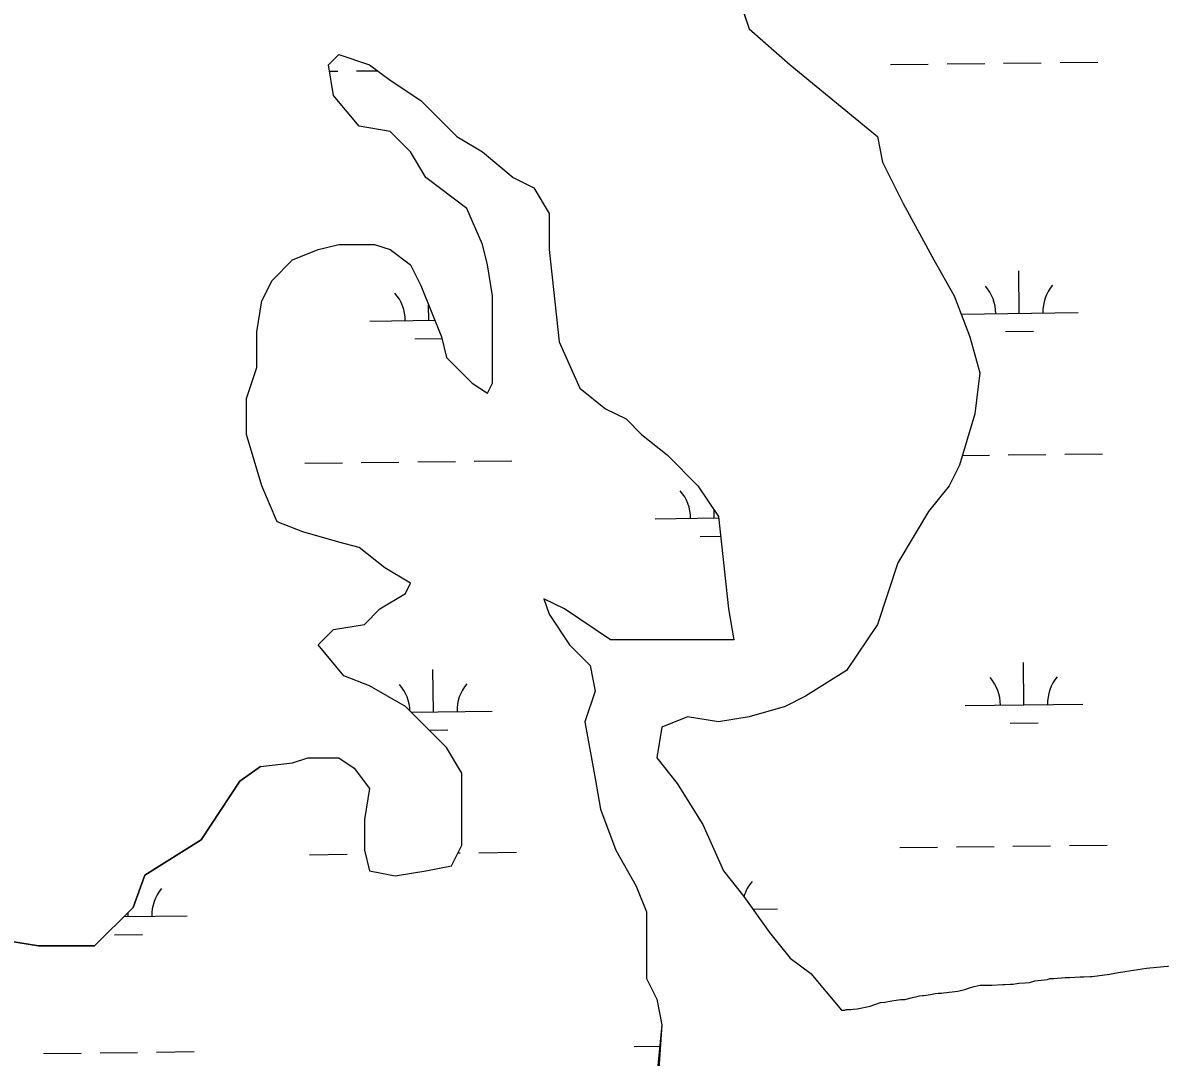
# Model space of a CAD drawing. Extents: x 3694830 to 3732949, y 415201 to 440970.
# Drawn here: x 3728032 to 3728999, y 429931 to 430810 of the extents above; entities that cross this region are included whole.
import ezdxf

# ---------------------------------------------------------------- set-up
doc = ezdxf.new("R2010")
doc.units = 0
doc.layers.add('V-TOPO-SHOR', color=7, linetype='Continuous')
doc.layers.add('V-WETL-SWMP', color=7, linetype='Continuous')

msp = doc.modelspace()

# ---------------------------------------------------------------- linework, layer by layer
at = {"layer": 'V-TOPO-SHOR'}
for p, q in [((3728631.68, 430857.62), (3728649.12, 430805.27)), ((3728649.12, 430805.27), (3728683.99, 430774.73)), ((3728291.64, 430774.74), (3728300.36, 430783.46)), ((3728300.36, 430783.46), (3728326.52, 430774.74)), ((3728296, 430748.56), (3728291.64, 430774.74)), ((3728326.52, 430774.74), (3728343.96, 430761.65)), ((3728683.99, 430774.73), (3728758.1, 430713.66)), ((3728343.96, 430761.65), (3728370.11, 430744.2)), ((3728317.8, 430722.38), (3728296, 430748.56)), ((3728370.11, 430744.2), (3728400.63, 430713.66)), ((3728343.96, 430718.02), (3728317.8, 430722.38)), ((3728361.4, 430700.57), (3728343.96, 430718.02)), ((3728400.63, 430713.66), (3728422.43, 430700.57)), ((3728758.1, 430713.66), (3728762.46, 430691.85)), ((3728374.47, 430678.76), (3728361.4, 430700.57)), ((3728422.43, 430700.57), (3728448.58, 430678.76)), ((3728762.46, 430691.85), (3728779.9, 430656.95)), ((3728409.35, 430652.58), (3728374.47, 430678.76)), ((3728448.58, 430678.76), (3728466.02, 430670.03)), ((3728466.02, 430670.03), (3728479.1, 430648.22)), ((3728779.9, 430656.95), (3728806.06, 430608.96)), ((3728422.43, 430622.05), (3728409.35, 430652.58)), ((3728479.1, 430648.22), (3728479.1, 430617.68)), ((3728261.13, 430608.96), (3728282.93, 430617.68)), ((3728282.93, 430617.68), (3728300.36, 430622.05)), ((3728300.36, 430622.05), (3728330.88, 430622.05)), ((3728330.88, 430622.05), (3728343.96, 430617.68)), ((3728343.96, 430617.68), (3728361.4, 430604.6)), ((3728426.79, 430604.6), (3728422.43, 430622.05)), ((3728479.1, 430617.68), (3728487.82, 430539.16)), ((3728243.69, 430591.51), (3728261.13, 430608.96)), ((3728806.06, 430608.96), (3728823.5, 430578.42)), ((3728361.4, 430604.6), (3728370.11, 430587.15)), ((3728431.15, 430578.42), (3728426.79, 430604.6)), ((3728234.97, 430574.06), (3728243.69, 430591.51)), ((3728370.11, 430587.15), (3728387.55, 430543.52)), ((3728431.15, 430504.26), (3728431.15, 430578.42)), ((3728823.5, 430578.42), (3728836.57, 430543.52)), ((3728230.61, 430547.89), (3728234.97, 430574.06)), ((3728230.61, 430517.35), (3728230.61, 430547.89)), ((3728387.55, 430543.52), (3728391.91, 430526.07)), ((3728836.57, 430543.52), (3728845.29, 430512.98)), ((3728487.82, 430539.16), (3728505.26, 430499.9)), ((3728391.91, 430526.07), (3728413.71, 430504.26)), ((3728221.89, 430491.17), (3728230.61, 430517.35)), ((3728845.29, 430512.98), (3728840.93, 430478.08)), ((3728413.71, 430504.26), (3728426.79, 430495.53)), ((3728426.79, 430495.53), (3728431.15, 430504.26)), ((3728221.89, 430460.64), (3728221.89, 430491.17)), ((3728505.26, 430499.9), (3728527.05, 430482.45)), ((3728527.05, 430482.45), (3728544.49, 430473.72)), ((3728544.49, 430473.72), (3728557.57, 430460.63)), ((3728840.93, 430478.08), (3728827.86, 430434.46)), ((3728234.97, 430417.01), (3728221.89, 430460.64)), ((3728557.57, 430460.63), (3728579.37, 430443.18)), ((3728579.37, 430443.18), (3728605.52, 430417.01)), ((3728827.86, 430434.46), (3728819.14, 430417.01)), ((3728248.05, 430386.47), (3728234.97, 430417.01)), ((3728605.52, 430417.01), (3728622.96, 430390.83)), ((3728819.14, 430417.01), (3728801.7, 430395.2)), ((3728801.7, 430395.2), (3728775.54, 430351.57)), ((3728269.85, 430377.75), (3728248.05, 430386.47)), ((3728622.96, 430390.83), (3728631.68, 430312.31)), ((3728300.36, 430369.02), (3728269.85, 430377.75)), ((3728317.8, 430364.66), (3728300.36, 430369.02)), ((3728339.6, 430347.21), (3728317.8, 430364.66)), ((3728361.4, 430334.12), (3728339.6, 430347.21)), ((3728775.54, 430351.57), (3728758.1, 430299.22)), ((3728357.04, 430325.4), (3728361.4, 430334.12)), ((3728335.24, 430312.31), (3728357.04, 430325.4)), ((3728492.18, 430312.31), (3728474.74, 430321.03)), ((3728474.74, 430321.03), (3728479.1, 430307.95)), ((3728322.16, 430299.22), (3728335.24, 430312.31)), ((3728479.1, 430307.95), (3728496.54, 430281.77)), ((3728531.41, 430286.13), (3728492.18, 430312.31)), ((3728631.68, 430312.31), (3728636.04, 430286.13)), ((3728296, 430294.86), (3728322.16, 430299.22)), ((3728758.1, 430299.22), (3728731.95, 430259.96)), ((3728282.93, 430281.77), (3728296, 430294.86)), ((3728304.72, 430255.6), (3728282.93, 430281.77)), ((3728496.54, 430281.77), (3728513.98, 430264.32)), ((3728636.04, 430286.13), (3728531.41, 430286.13)), ((3728513.98, 430264.32), (3728518.34, 430242.51)), ((3728731.95, 430259.96), (3728697.07, 430238.15)), ((3728326.52, 430246.87), (3728304.72, 430255.6)), ((3728357.04, 430229.42), (3728326.52, 430246.87)), ((3728518.34, 430242.51), (3728509.62, 430216.33)), ((3728697.07, 430238.15), (3728679.63, 430229.42)), ((3728391.91, 430194.52), (3728357.04, 430229.42)), ((3728596.81, 430220.7), (3728575.01, 430211.97)), ((3728622.96, 430216.33), (3728596.81, 430220.7)), ((3728649.12, 430220.7), (3728622.96, 430216.33)), ((3728679.63, 430229.42), (3728649.12, 430220.7)), ((3728509.62, 430216.33), (3728518.34, 430168.35)), ((3728575.01, 430211.97), (3728570.65, 430185.8)), ((3728404.99, 430172.71), (3728391.91, 430194.52)), ((3728261.13, 430181.44), (3728274.21, 430185.8)), ((3728274.21, 430185.8), (3728300.36, 430185.8)), ((3728300.36, 430185.8), (3728313.44, 430177.07)), ((3728570.65, 430185.8), (3728588.09, 430163.98)), ((3728233.75, 430178.51), (3728261.13, 430181.44)), ((3728313.44, 430177.07), (3728326.52, 430159.62)), ((3728404.99, 430111.63), (3728404.99, 430172.71)), ((3728518.34, 430168.35), (3728522.7, 430142.17)), ((3728588.09, 430163.98), (3728609.88, 430129.08)), ((3728326.52, 430159.62), (3728322.16, 430133.45)), ((3728322.16, 430133.45), (3728322.16, 430107.27)), ((3728522.7, 430142.17), (3728535.77, 430107.27)), ((3728609.88, 430129.08), (3728627.32, 430089.82)), ((3728322.16, 430107.27), (3728326.52, 430089.82)), ((3728396.27, 430094.18), (3728404.99, 430111.63)), ((3728535.77, 430107.27), (3728553.21, 430076.73)), ((3728326.52, 430089.82), (3728348.32, 430085.46)), ((3728348.32, 430085.46), (3728374.48, 430089.82)), ((3728374.48, 430089.82), (3728396.27, 430094.18)), ((3728627.32, 430089.82), (3728644.76, 430068.01)), ((3728553.21, 430076.73), (3728561.93, 430054.92)), ((3728644.76, 430068.01), (3728666.56, 430037.47)), ((3728561.93, 430054.92), (3728561.93, 429998.21)), ((3728666.56, 430037.47), (3728683.99, 430015.66)), ((3728683.99, 430015.66), (3728701.43, 430002.57)), ((3728986.95, 430007.08), (3729019.32, 430010.26)), ((3728561.93, 429998.21), (3728570.65, 429980.76)), ((3728701.43, 430002.57), (3728727.55, 429971.51)), ((3728902.57, 429997.52), (3728904.76, 429998.24)), ((3728904.76, 429998.24), (3728908.03, 429998.23)), ((3728908.03, 429998.23), (3728917.85, 429999.29)), ((3728917.85, 429999.29), (3728921.48, 429999.28)), ((3728921.48, 429999.28), (3728930.57, 429999.62)), ((3728930.57, 429999.62), (3728933.48, 429999.61)), ((3728933.48, 429999.61), (3728938.94, 429999.96)), ((3728938.94, 429999.96), (3728940.75, 429999.95)), ((3728940.75, 429999.95), (3728955.3, 430002.09)), ((3728955.3, 430002.09), (3728962.94, 430003.52)), ((3728962.94, 430003.52), (3728968.4, 430004.23)), ((3728968.4, 430004.23), (3728986.95, 430007.08)), ((3728826.55, 429987.57), (3728832.38, 429989.01)), ((3728832.38, 429989.01), (3728836.38, 429990.45)), ((3728836.38, 429990.45), (3728840.38, 429991.53)), ((3728840.38, 429991.53), (3728845.48, 429992.6)), ((3728845.48, 429992.6), (3728855.29, 429992.57)), ((3728855.29, 429992.57), (3728864.75, 429993.27)), ((3728864.75, 429993.27), (3728866.56, 429993.27)), ((3728866.56, 429993.27), (3728871.29, 429993.62)), ((3728871.29, 429993.62), (3728873.47, 429993.61)), ((3728873.47, 429993.61), (3728876.75, 429993.96)), ((3728876.75, 429993.96), (3728878.2, 429994.32)), ((3728878.2, 429994.32), (3728883.66, 429994.67)), ((3728883.66, 429994.67), (3728887.29, 429995.02)), ((3728887.29, 429995.02), (3728892.02, 429996.46)), ((3728892.02, 429996.46), (3728902.57, 429997.52)), ((3728570.65, 429980.76), (3728575.01, 429958.95)), ((3728764.36, 429978.3), (3728770.54, 429979.38)), ((3728770.54, 429979.38), (3728772, 429979.73)), ((3728772, 429979.73), (3728778.18, 429980.44)), ((3728778.18, 429980.44), (3728781.45, 429980.43)), ((3728781.45, 429980.43), (3728788, 429982.23)), ((3728788, 429982.23), (3728791.64, 429982.95)), ((3728791.64, 429982.95), (3728793.82, 429983.67)), ((3728793.82, 429983.67), (3728796.37, 429984.02)), ((3728796.37, 429984.02), (3728797.46, 429984.02)), ((3728797.46, 429984.02), (3728803.28, 429984.73)), ((3728803.28, 429984.73), (3728807.28, 429985.45)), ((3728807.28, 429985.45), (3728809.82, 429985.8)), ((3728809.82, 429985.8), (3728812.73, 429985.79)), ((3728812.73, 429985.79), (3728814.19, 429986.15)), ((3728814.19, 429986.15), (3728816.73, 429986.51)), ((3728816.73, 429986.51), (3728824.01, 429987.21)), ((3728824.01, 429987.21), (3728826.55, 429987.57)), ((3728727.55, 429971.51), (3728730.52, 429971.5)), ((3728730.52, 429971.5), (3728731.61, 429971.86)), ((3728731.61, 429971.86), (3728735.25, 429971.85)), ((3728735.25, 429971.85), (3728737.43, 429972.2)), ((3728737.43, 429972.2), (3728741.07, 429972.56)), ((3728741.07, 429972.56), (3728751.98, 429974.7)), ((3728751.98, 429974.7), (3728760.72, 429977.95)), ((3728760.72, 429977.95), (3728764.36, 429978.3)), ((3728575.01, 429958.95), (3728570.37, 429912.71))]:
    msp.add_line(p, q, dxfattribs=at)
msp.add_lwpolyline([(3728233.75, 430178.51), (3728216.16, 430166.04), (3728183.4, 430116.01), (3728135.66, 430086.08), (3728125.54, 430058.54), (3728092.84, 430026.06), (3728045.21, 430026.22), (3727980.06, 430036.47)], dxfattribs=at)
at = {"layer": 'V-WETL-SWMP'}
for p, q in [((3728769.39, 430774.81), (3728801.38, 430775.19)), ((3728817.38, 430775.38), (3728849.38, 430775.76)), ((3728865.38, 430775.95), (3728897.38, 430776.33)), ((3728913.38, 430776.52), (3728945.37, 430776.91)), ((3728292.58, 430769.12), (3728299.52, 430769.2)), ((3728315.52, 430769.39), (3728333.35, 430769.61)), ((3728878.76, 430563.49), (3728878.33, 430599.49)), ((3728376.9, 430557.51), (3728376.74, 430570.57)), ((3728829.31, 430562.9), (3728928.76, 430564.09)), ((3728326.9, 430556.91), (3728381.94, 430557.57)), ((3728365.08, 430541.93), (3728387.88, 430542.21)), ((3728866.94, 430547.92), (3728890.94, 430548.2)), ((3728830.37, 430442.83), (3728853.35, 430443.11)), ((3728869.35, 430443.3), (3728901.35, 430443.68)), ((3728917.34, 430443.87), (3728949.34, 430444.25)), ((3728271.49, 430436.17), (3728303.49, 430436.55)), ((3728319.49, 430436.74), (3728351.49, 430437.12)), ((3728367.49, 430437.32), (3728399.49, 430437.7)), ((3728415.48, 430437.89), (3728447.48, 430438.27)), ((3728619.39, 430389.57), (3728619.31, 430396.32)), ((3728569.39, 430388.98), (3728623.1, 430389.62)), ((3728607.58, 430374), (3728624.81, 430374.21)), ((3728380.87, 430224.86), (3728380.44, 430260.85)), ((3728882.73, 430230.84), (3728882.3, 430266.84)), ((3728832.73, 430230.24), (3728932.72, 430231.44)), ((3728361.83, 430224.63), (3728430.86, 430225.45)), ((3728870.91, 430215.27), (3728894.91, 430215.55)), ((3728377.07, 430209.38), (3728393.05, 430209.57)), ((3728401.69, 430105.02), (3728403.45, 430105.05)), ((3728419.45, 430105.24), (3728451.45, 430105.62)), ((3728777.32, 430109.5), (3728809.32, 430109.89)), ((3728825.32, 430110.08), (3728857.32, 430110.46)), ((3728873.32, 430110.65), (3728905.31, 430111.03)), ((3728921.31, 430111.22), (3728953.31, 430111.6)), ((3728275.46, 430103.52), (3728307.46, 430103.9)), ((3728652.43, 430057.27), (3728673.34, 430057.52)), ((3728117.84, 430050.89), (3728171.48, 430051.53)), ((3728121.49, 430050.94), (3728121.45, 430054.47)), ((3728109.67, 430035.36), (3728133.67, 430035.65)), ((3728551.33, 429940.62), (3728573.74, 429940.89)), ((3728049.46, 429934.64), (3728081.46, 429935.02)), ((3728097.46, 429935.21), (3728129.46, 429935.59)), ((3728145.45, 429935.78), (3728177.45, 429936.16))]:
    msp.add_line(p, q, dxfattribs=at)
for points in [[(3728631.68, 430857.62), (3728649.12, 430805.27), (3728684, 430774.74), (3728758.11, 430713.66), (3728762.47, 430691.85), (3728779.9, 430656.95), (3728806.06, 430608.96), (3728823.5, 430578.42), (3728836.58, 430543.52), (3728845.29, 430512.98), (3728840.94, 430478.09), (3728827.86, 430434.46), (3728819.14, 430417.01), (3728801.7, 430395.2), (3728775.54, 430351.57), (3728758.11, 430299.22), (3728731.95, 430259.96), (3728697.07, 430238.15), (3728679.64, 430229.42), (3728649.12, 430220.7), (3728622.96, 430216.34), (3728596.81, 430220.7), (3728575.01, 430211.97), (3728570.65, 430185.8), (3728588.09, 430163.98), (3728609.89, 430129.09), (3728627.32, 430089.82), (3728644.76, 430068.01), (3728666.56, 430037.47), (3728684, 430015.66), (3728701.43, 430002.57), (3728727.54, 429971.51), (3728730.52, 429971.5), (3728731.61, 429971.86), (3728735.25, 429971.85), (3728737.43, 429972.2), (3728741.07, 429972.55), (3728751.98, 429974.7), (3728760.72, 429977.95), (3728764.35, 429978.3), (3728770.54, 429979.37), (3728771.99, 429979.73), (3728778.18, 429980.44), (3728781.45, 429980.43), (3728788, 429982.23), (3728791.64, 429982.95), (3728793.82, 429983.67), (3728796.37, 429984.02), (3728797.46, 429984.02), (3728803.28, 429984.73), (3728807.28, 429985.44), (3728809.82, 429985.8), (3728812.73, 429985.79), (3728814.19, 429986.15), (3728816.73, 429986.51), (3728824.01, 429987.21), (3728826.55, 429987.57), (3728832.38, 429989), (3728836.38, 429990.45), (3728840.38, 429991.53), (3728845.47, 429992.6), (3728855.29, 429992.57), (3728864.75, 429993.27), (3728866.56, 429993.26), (3728871.29, 429993.61), (3728873.47, 429993.61), (3728876.75, 429993.96), (3728878.2, 429994.32), (3728883.66, 429994.67), (3728887.29, 429995.02), (3728892.02, 429996.46), (3728902.57, 429997.52), (3728904.75, 429998.24), (3728908.03, 429998.23), (3728917.85, 429999.29), (3728921.48, 429999.28)], [(3728326.52, 430246.87), (3728304.72, 430255.6), (3728282.93, 430281.77), (3728296, 430294.86), (3728322.16, 430299.22), (3728335.24, 430312.31), (3728357.04, 430325.4), (3728361.4, 430334.12), (3728339.6, 430347.21), (3728317.8, 430364.66), (3728300.36, 430369.02), (3728269.85, 430377.75), (3728248.05, 430386.47), (3728234.97, 430417.01), (3728221.89, 430460.64), (3728221.89, 430491.17), (3728230.61, 430517.35), (3728230.61, 430547.89), (3728234.97, 430574.06), (3728243.69, 430591.51), (3728261.13, 430608.96), (3728282.93, 430617.68), (3728300.36, 430622.05), (3728330.88, 430622.05), (3728343.96, 430617.68), (3728361.4, 430604.6), (3728370.12, 430587.15), (3728387.55, 430543.52), (3728391.91, 430526.07), (3728413.71, 430504.26), (3728426.79, 430495.54), (3728431.15, 430504.26), (3728431.15, 430578.42), (3728426.79, 430604.6), (3728422.43, 430622.05), (3728409.35, 430652.59), (3728374.48, 430678.76), (3728361.4, 430700.57), (3728343.96, 430718.02), (3728317.8, 430722.39), (3728296, 430748.56), (3728291.65, 430774.74), (3728300.36, 430783.46), (3728326.52, 430774.74), (3728343.96, 430761.65), (3728370.12, 430744.2), (3728400.63, 430713.66), (3728422.43, 430700.57), (3728448.58, 430678.76), (3728466.02, 430670.04), (3728479.1, 430648.22), (3728479.1, 430617.68), (3728487.82, 430539.16), (3728505.26, 430499.9), (3728527.06, 430482.45), (3728544.49, 430473.72), (3728557.57, 430460.64), (3728579.37, 430443.18), (3728605.53, 430417.01), (3728622.96, 430390.84), (3728631.68, 430312.31), (3728636.04, 430286.14), (3728531.42, 430286.14), (3728492.18, 430312.31), (3728474.74, 430321.04), (3728479.1, 430307.95), (3728496.54, 430281.77), (3728513.98, 430264.32), (3728518.34, 430242.51), (3728509.62, 430216.34), (3728518.34, 430168.35), (3728522.7, 430142.17), (3728535.77, 430107.27), (3728553.21, 430076.73), (3728561.93, 430054.92), (3728561.93, 429998.21), (3728570.65, 429980.76), (3728575.01, 429958.95), (3728571.83, 429913.44)], [(3727980.06, 430036.47), (3728045.21, 430026.22), (3728092.84, 430026.06), (3728125.54, 430058.54), (3728135.66, 430086.08), (3728183.4, 430116.01), (3728216.16, 430166.04), (3728233.75, 430178.51), (3728261.13, 430181.43), (3728274.21, 430185.8), (3728300.36, 430185.8), (3728313.44, 430177.07), (3728326.52, 430159.62), (3728322.16, 430133.45), (3728322.16, 430107.27), (3728326.52, 430089.82), (3728348.32, 430085.46), (3728374.48, 430089.82), (3728396.27, 430094.18), (3728404.99, 430111.63), (3728404.99, 430172.71), (3728391.91, 430194.52), (3728357.04, 430229.42), (3728326.52, 430246.87)], [(3728921.48, 429999.28), (3728930.57, 429999.62), (3728933.48, 429999.61), (3728938.94, 429999.96), (3728940.75, 429999.95), (3728955.3, 430002.09), (3728962.94, 430003.52), (3728968.4, 430004.23), (3728986.95, 430007.08), (3729019.31, 430010.26)]]:
    msp.add_lwpolyline(points, dxfattribs=at)
for centre, start, end in [((3728321.65, 430557.32), 359.91153, 41.45519), ((3728823.51, 430563.31), 359.91153, 41.45519), ((3728933.99, 430564.63), 139.91153, 181.45519), ((3728564.15, 430389.39), 359.91153, 41.45519), ((3728827.48, 430230.66), 359.91153, 41.45519), ((3728937.96, 430231.97), 139.91153, 181.45519), ((3728325.62, 430224.67), 1.50973, 41.45519), ((3728436.1, 430225.99), 139.91153, 181.45519), ((3728678.58, 430058.06), 139.91153, 163.61145), ((3728176.72, 430052.07), 139.91153, 181.45519)]:
    msp.add_arc(centre, 35.25, start, end, dxfattribs=at)

doc.saveas('drawing.dxf')
